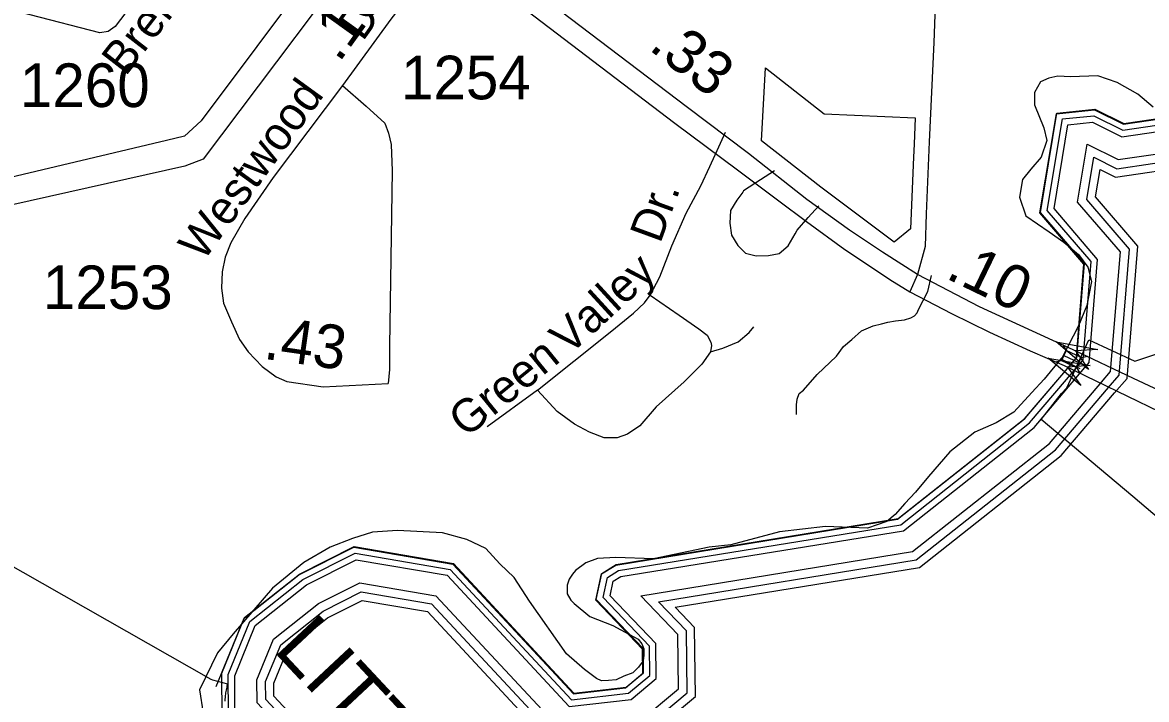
# Model space of a CAD drawing. Extents: x 2206922 to 2357709, y 510027 to 673830.
# Drawn here: x 2288677 to 2291895, y 602048 to 603987 of the extents above; entities that cross this region are included whole.
import ezdxf

# ---------------------------------------------------------------- set-up
doc = ezdxf.new("R2010")
doc.units = 0
for name, color, linetype in [('Exist Boundary Political City Limit New', 7, 'Continuous'), ('Exist Boundary Political Urban Extension UEB', 7, 'Continuous'), ('Exist Hydrographic Buffer Line', 7, 'Continuous'), ('Exist Hydrographic Misc Water Feature', 7, 'Continuous'), ('Exist Hydrographic River Shore', 7, 'Continuous'), ('Exist Hydrographic River Shore Label', 7, 'Continuous'), ('Exist Road Non-System Type 51', 7, 'Continuous'), ('Exist Road Non-System Type 51 Label', 7, 'Continuous'), ('Exist Road Primary Interstate Structure Standard Bridge CELL', 7, 'Continuous'), ('Exist Road Primary US Divided Attributed', 7, 'Continuous'), ('Exist Road Primary US Mileage Tenths English Label', 7, 'Continuous'), ('Exist Road Secondary Mileage Hundredths English Label', 7, 'Continuous'), ('Exist Road Secondary Structure Standard Bridge Attributed CELL', 7, 'Continuous'), ('Exist Road Secondary Type 51 Attributed', 7, 'Continuous'), ('Exist Road Secondary Type 51 Label', 7, 'Continuous'), ('Exist Road Secondary Type 51 Number Label', 7, 'Continuous'), ('Exist Utilities Electrical Transmission Line', 7, 'Continuous'), ('Map Preparation Boundary City Limit Buffer Line', 7, 'Continuous')]:
    doc.layers.add(name, color=color, linetype=linetype)

msp = doc.modelspace()

# ---------------------------------------------------------------- linework, layer by layer
at = {"layer": 'Exist Boundary Political City Limit New'}
for points in [[(2291219.8, 603395.9), (2291173.2, 603357.6), (2290962.8, 603515.7), (2290793, 603647.7), (2290804.8, 603856.9), (2290972.2, 603725.9), (2291233.2, 603714), (2291230, 603639.1), (2291228.5, 603601.8), (2291219.8, 603395.9)], [(2292009.2, 602500), (2291855.8, 602629.2), (2291593.5, 602850.1), (2291652, 602924.2), (2291666.8, 602941.2), (2291730, 603078), (2291862, 603017.1), (2291988.5, 603059.2)], [(2288435.5, 602550.4), (2289216.5, 602106.9), (2289221, 602104.3), (2289263.8, 602093.5), (2289263.2, 602091.1), (2289262.2, 602087.2), (2289261.5, 602083.3), (2289260.5, 602079.4), (2289259.8, 602075.4), (2289259, 602071.5), (2289258.5, 602067.6), (2289258, 602063.6), (2289257.5, 602059.6), (2289256.5, 602043.6)]]:
    msp.add_lwpolyline(points, dxfattribs=at)
at = {"layer": 'Exist Boundary Political Urban Extension UEB'}
for p, q in [((2291696.5, 603052.3), (2291701.7, 603115.3)), ((2291694.5, 603028.2), (2291696.5, 603052.3)), ((2291641.1, 602963.6), (2291680.5, 603010))]:
    msp.add_line(p, q, dxfattribs=at)
for points in [[(2291701.7, 603115.3), (2291716.3, 603294.7), (2291590.2, 603441.6), (2291637.4, 603725.9), (2291746.3, 603736.8), (2291829.3, 603695.8), (2291946.4, 603713.1), (2291987.4, 603764.7), (2292035.4, 603990), (2292362, 604075.9)], [(2291680.5, 603010), (2291689.5, 603020.6), (2291694.4, 603026.3), (2291694.5, 603028.2)], [(2289231.4, 602085.1), (2289311.3, 602280.9), (2289468.3, 602405.6), (2289625.2, 602484.5), (2289909.2, 602436.1), (2290254.3, 602065), (2290403.4, 602081.7), (2290453.2, 602123.3), (2290452.4, 602192.2), (2290318.3, 602332.6), (2290334.3, 602407.8), (2290375.3, 602433.1), (2291182.4, 602564.4), (2291546.3, 602852.1), (2291641.1, 602963.6)]]:
    msp.add_lwpolyline(points, dxfattribs=at)
at = {"layer": 'Exist Hydrographic Buffer Line'}
for points in [[(2291704.8, 603010.4), (2291713.6, 603020.6), (2291736.6, 603302.6), (2291611.1, 603448.8), (2291654.6, 603710.9), (2291744.4, 603719.9), (2291827.9, 603678.7), (2291957.7, 603697.9), (2292005.9, 603758.5), (2292053.6, 603982.4)], [(2291718.5, 602998.5), (2291731.2, 603013.2), (2291755.4, 603308.7), (2291630.5, 603454.2), (2291670.3, 603694.2), (2291741, 603701.3), (2291824.9, 603659.8), (2291967.5, 603680.9), (2292022.8, 603750.5), (2292068.7, 603966.4)], [(2291766.5, 602957.1), (2291792.7, 602987.4), (2291820.7, 603329.9), (2291697.8, 603473), (2291725.2, 603638.4), (2291814.6, 603594.3), (2292001.5, 603621.9), (2292082.2, 603723.5), (2292127.9, 603903.4)], [(2291785.3, 602940.7), (2291816.9, 602977.3), (2291846.4, 603338.2), (2291724.3, 603480.4), (2291744.4, 603601.1), (2291810.5, 603568.4), (2292014.9, 603598.7), (2292105.1, 603712.2), (2292149.5, 603887.4)], [(2290186.9, 601422), (2290058.2, 601475.1), (2289792, 601529.6), (2289637.9, 601609), (2289267, 602005.9), (2289266, 602119.8), (2289327.9, 602271.4), (2289479.7, 602392), (2289629.6, 602467.3), (2289901.6, 602420.9), (2290248.7, 602047.6), (2290412.4, 602066), (2290473.1, 602116.7), (2290472, 602201.4), (2290339.6, 602340), (2290352, 602398.1), (2290383.3, 602417.5), (2291191.5, 602548.9), (2291560.6, 602840.7), (2291704.9, 603010.5)], [(2290193.9, 601438.9), (2290063.5, 601492.6), (2289798.1, 601547), (2289649, 601623.7), (2289285.1, 602013.2), (2289284.3, 602116.3), (2289342.9, 602260.1), (2289489.6, 602376.5), (2289632.4, 602448.3), (2289892.5, 602404), (2290241.7, 602028.5), (2290419.8, 602048.5), (2290491.4, 602108.2), (2290490.2, 602208.8), (2290359.4, 602345.6), (2290368.2, 602386.8), (2290389.8, 602400.1), (2291199.1, 602531.7), (2291573.3, 602827.6), (2291718.7, 602998.8)], [(2290218, 601497.4), (2290082.1, 601553.5), (2289819.3, 601607.3), (2289687.8, 601675), (2289348.3, 602038.4), (2289347.7, 602104.2), (2289395.3, 602220.8), (2289523.9, 602322.9), (2289642.3, 602382.4), (2289860.7, 602345.2), (2290217, 601962), (2290445.8, 601987.6), (2290555.1, 602078.9), (2290553.2, 602234.5), (2290447.4, 602345.3), (2291225.5, 602471.8), (2291617.5, 602781.8), (2291767, 602957.7)], [(2290227.5, 601520.5), (2290089.5, 601577.5), (2289827.7, 601631.1), (2289703.1, 601695.2), (2289373.2, 602048.3), (2289372.7, 602099.4), (2289416, 602205.3), (2289537.4, 602301.7), (2289646.2, 602356.4), (2289848.1, 602322), (2290207.3, 601935.8), (2290456.1, 601963.7), (2290580.2, 602067.3), (2290578.1, 602244.6), (2290498.2, 602328.3), (2291235.9, 602448.2), (2291634.9, 602763.7), (2291786.1, 602941.6)]]:
    msp.add_lwpolyline(points, dxfattribs=at)
at = {"layer": 'Exist Hydrographic Misc Water Feature'}
msp.add_line((2291649.8, 603024.2), (2291704.7, 602996.5), dxfattribs=at)
for points in [[(2291914.5, 603744.3), (2291870.2, 603781.8), (2291811.6, 603815.3), (2291755.8, 603834.7), (2291677.9, 603831.8), (2291641.6, 603833.6), (2291615.5, 603827.4), (2291592.2, 603817.2), (2291574.3, 603787), (2291574.3, 603750.9), (2291601.2, 603685.2), (2291609.8, 603649.4), (2291594, 603601.2), (2291564.1, 603567.1), (2291540.5, 603537), (2291531.3, 603486.9), (2291549.5, 603433.1), (2291616.4, 603387.7), (2291658.6, 603358.2), (2291700.6, 603322.3), (2291727.1, 603286.7), (2291737.5, 603245), (2291724, 603176.9), (2291700.8, 603118.7), (2291653.5, 603028.1), (2291649.8, 603024.2)], [(2291649.8, 603024.2), (2291602.2, 602965.6), (2291566.5, 602927.3), (2291515.1, 602870.9), (2291465.2, 602840.3), (2291403.5, 602813.9), (2291332.2, 602757.4), (2291271, 602686.6), (2291233.5, 602642.4), (2291203.4, 602610), (2291175.9, 602578.1), (2291152.1, 602557.7), (2291096.3, 602539.3), (2290976.6, 602544.1), (2290844.3, 602528.7), (2290705.1, 602491.7), (2290642.8, 602484.8), (2290483.9, 602451.6), (2290375.6, 602454.5), (2290323.7, 602451.8), (2290289.7, 602439.5), (2290260.1, 602417.5), (2290252.1, 602407.4), (2290242.5, 602393), (2290236.6, 602375.3), (2290236.8, 602351.3), (2290247, 602333.2), (2290256.9, 602323.6), (2290301.6, 602286), (2290367.4, 602260.3), (2290413.3, 602235.1), (2290429.5, 602227), (2290440, 602220.9), (2290450, 602207.3), (2290456.2, 602193.4), (2290456.2, 602175.5), (2290454.3, 602159.2), (2290440.8, 602141.3), (2290424.4, 602125.1), (2290399, 602114.8), (2290376.8, 602104.7), (2290354.7, 602102.4), (2290334.8, 602102.2), (2290320.8, 602108.3), (2290286.4, 602133.8), (2290234.5, 602179.3), (2290128.7, 602330.3), (2290084.2, 602397.8), (2290043.6, 602437.2), (2290003.8, 602480.9), (2289949.5, 602506.5), (2289879, 602525.7), (2289751, 602532.4), (2289679.2, 602527.8), (2289621.8, 602509.3), (2289557.8, 602484.9), (2289482.4, 602440.3), (2289392.8, 602367.3), (2289280.4, 602236.2), (2289234.9, 602181.9), (2289184, 602075.6), (2289194.3, 602009.5)]]:
    msp.add_lwpolyline(points, dxfattribs=at)
at = {"layer": 'Exist Hydrographic River Shore'}
for points in [[(2291691, 603022.3), (2291695.9, 603028), (2291717.9, 603296.5), (2291591.8, 603443.4), (2291638.9, 603727.7), (2291747.8, 603738.6), (2291830.8, 603697.5), (2291947.9, 603714.9), (2291988.9, 603766.5), (2292036.9, 603991.8)], [(2291803, 602925.5), (2291839.6, 602967.8), (2291870.5, 603346.1), (2291749.2, 603487.4), (2291762.2, 603566.2), (2291806.7, 603544.3), (2292027.5, 603576.9), (2292126.5, 603701.6), (2292170.6, 603875.2)], [(2290180, 601405.2), (2290052.8, 601457.6), (2289785.9, 601512.3), (2289626.7, 601594.2), (2289248.8, 601998.7), (2289247.8, 602123.3), (2289312.8, 602282.7), (2289469.9, 602407.4), (2289626.7, 602486.2), (2289910.7, 602437.8), (2290255.8, 602066.8), (2290404.9, 602083.5), (2290454.7, 602125.1), (2290453.9, 602194), (2290319.8, 602334.4), (2290335.8, 602409.5), (2290376.8, 602434.9), (2291183.9, 602566.2), (2291547.9, 602853.9), (2291691, 603022.3)], [(2290236.4, 601542.1), (2290096.3, 601599.9), (2289835.5, 601653.3), (2289717.4, 601714.1), (2289396.4, 602057.6), (2289396.1, 602094.9), (2289435.3, 602190.9), (2289550, 602281.9), (2289649.8, 602332.1), (2289836.4, 602300.3), (2290198.2, 601911.3), (2290465.7, 601941.3), (2290603.7, 602056.5), (2290601.3, 602254.1), (2290545.7, 602312.3), (2291245.6, 602426.1), (2291651.2, 602746.8), (2291803.9, 602926.5)]]:
    msp.add_lwpolyline(points, dxfattribs=at)
at = {"layer": 'Exist Road Non-System Type 51'}
for p, q in [((2290670.6, 603630.8), (2290689.7, 603673.2)), ((2290645.2, 603574.2), (2290670.6, 603630.8)), ((2290829.9, 603562.4), (2290790.1, 603536.4)), ((2290926.7, 603428.5), (2290956.6, 603462.3)), ((2291268.9, 603217), (2291279.2, 603262.9)), ((2291242.2, 603165.1), (2291268.9, 603217)), ((2290151.1, 602934.1), (2290007.6, 602829))]:
    msp.add_line(p, q, dxfattribs=at)
for points in [[(2290473.8, 603206.6), (2290501.9, 603258.4), (2290536, 603347.3), (2290577.4, 603440.6), (2290619.5, 603519.5), (2290645.2, 603574.2)], [(2290790.1, 603536.4), (2290741.5, 603504.6), (2290739, 603501.3)], [(2290739, 603501.3), (2290721.8, 603478.4), (2290704.2, 603448.4), (2290702.4, 603412.2), (2290706.8, 603378.4), (2290725.1, 603348.6), (2290747.3, 603326.8), (2290777.3, 603319.2), (2290813.3, 603319.4), (2290843.2, 603325.6), (2290869.1, 603347.9), (2290888.9, 603382.2)], [(2290888.9, 603382.2), (2290894.6, 603392.2), (2290926.7, 603428.5)], [(2290151.1, 602934.1), (2290359.8, 603100), (2290426.4, 603154.8), (2290457.5, 603184.4), (2290473.8, 603206.6)], [(2290473.8, 603206.6), (2290557, 603149.1), (2290613.3, 603109.6), (2290637.6, 603091.9), (2290647.8, 603071.9), (2290649.8, 603062), (2290647, 603043.7)], [(2290893.4, 602864.4), (2290893.2, 602892.4), (2290895.1, 602908.3), (2290900.9, 602924.4), (2290912.9, 602934.5), (2290952.4, 602978.9), (2291007.8, 603031.4), (2291027.6, 603059.6), (2291051.4, 603079.7), (2291079.2, 603104.1), (2291112.9, 603118.4), (2291136.8, 603124.5), (2291154.9, 603128.8), (2291176.8, 603132.9), (2291202.8, 603135.2), (2291220.7, 603141.4), (2291230.7, 603147.4), (2291238.6, 603155.4), (2291242.2, 603165.1)], [(2290647, 603043.7), (2290681.8, 603054.4), (2290725.7, 603072.7), (2290757.5, 603099), (2290771.2, 603115.2)], [(2290647, 603043.7), (2290621.8, 603008.2), (2290571.5, 602957.8), (2290491.6, 602886.7), (2290444.2, 602831.9), (2290408.7, 602808.2), (2290379.1, 602797.9), (2290342.1, 602797.9), (2290300.6, 602814.1), (2290257.7, 602836.4), (2290207.4, 602873.4), (2290151.1, 602934.1)]]:
    msp.add_lwpolyline(points, dxfattribs=at)
at = {"layer": 'Exist Road Primary Interstate Structure Standard Bridge CELL'}
for p, q in [((2291655.9, 603063.8), (2291665.3, 603047.5)), ((2291658.7, 603033.1), (2291701.8, 603013.3)), ((2291708.4, 603027.6), (2291726.9, 603031.1)), ((2291633.6, 603015.2), (2291652.1, 603018.7)), ((2291695.3, 602999.2), (2291704.7, 602982.8))]:
    msp.add_line(p, q, dxfattribs=at)
msp.add_lwpolyline([(2291652.1, 603018.7), (2291695.2, 602998.9), (2291708.4, 603027.6), (2291665.3, 603047.5)], close=True, dxfattribs=at)
at = {"layer": 'Exist Road Primary US Divided Attributed'}
for points in [[(2291239.9, 603265), (2291194.6, 603293.8), (2291139.8, 603329.5), (2291045.2, 603392.6), (2290923.1, 603480.4), (2290755.8, 603612), (2290577.6, 603746.5), (2290221.1, 604016.7), (2289924.7, 604244.2)], [(2289889, 604199), (2290544.7, 603698.5), (2290724.3, 603565.4), (2290842.2, 603476.2), (2290921.8, 603417.3), (2291031.9, 603337.1), (2291105.3, 603288.1), (2291160.4, 603251.3), (2291217.9, 603215.6)], [(2291685.5, 603049.7), (2291416.7, 603173.1), (2291239.9, 603265)], [(2291217.9, 603215.6), (2291337.2, 603153.9), (2291445.5, 603100.4), (2291562.1, 603046.9), (2291659.4, 603004.4)], [(2292188.2, 602814.6), (2292052.1, 602876.6), (2291858.3, 602967.4), (2291685.5, 603049.7)], [(2291659.4, 603004.4), (2292022.1, 602828.9), (2292160.8, 602764.5), (2292165.6, 602762.3)]]:
    msp.add_lwpolyline(points, dxfattribs=at)
at = {"layer": 'Exist Road Secondary Structure Standard Bridge Attributed CELL'}
for points in [[(2291729.5, 602993.8), (2291636.4, 603072.6), (2291756.4, 603050.9), (2291691.6, 603046.6)], [(2291707.2, 602947.3), (2291613.6, 603025.4), (2291733.7, 603004.5), (2291668.9, 602999.8)]]:
    msp.add_lwpolyline(points, close=True, dxfattribs=at)
at = {"layer": 'Exist Road Secondary Type 51 Attributed'}
for points in [[(2292225.2, 607478.8), (2292202.5, 607380.4), (2292149.5, 607215.5), (2292095.1, 607059.6), (2292049.7, 606921.9), (2292014.3, 606814.2), (2291969.6, 606678.3), (2291730.9, 605950.5), (2291704, 605868.7), (2291586.6, 605510.6), (2291508.4, 605272.1), (2291463.9, 605132.6), (2291348.6, 604810.5), (2291326.4, 604714.2), (2291320.5, 604663.9), (2291310.1, 604557.3), (2291308.5, 604485.9), (2291307.1, 604426.9), (2291296.8, 604224), (2291286.4, 603929.3), (2291273.1, 603645), (2291264.2, 603439.1), (2291261.2, 603345.8), (2291239.9, 603265)], [(2289396.8, 604572.1), (2288941.8, 603975.2), (2288922.3, 603961.2), (2288898.4, 603957.1), (2288498.4, 604061.7)], [(2289889, 604199), (2289874.4, 604180.9), (2289731.7, 603996.5), (2289593.1, 603806.4)], [(2289593.1, 603806.4), (2289394.8, 603542.8), (2289313.4, 603425.8), (2289273.4, 603356.2), (2289257.1, 603314.7), (2289248.2, 603273.2), (2289246.8, 603225.9), (2289252.7, 603182.9)], [(2289593.1, 603806.4), (2289661.2, 603747.2), (2289714.5, 603698.3), (2289724.8, 603670.2), (2289732.2, 603637.6), (2289735.2, 603562), (2289727.8, 603061.5), (2289727.8, 602993.3), (2289723.4, 602953.4)], [(2291239.9, 603265), (2291217.9, 603215.6)], [(2289252.7, 603182.9), (2289274.9, 603129.6), (2289298.4, 603079.3), (2289322.7, 603043.6), (2289363, 603002), (2289403.2, 602972.4), (2289433.5, 602958.6), (2289537.6, 602943.7), (2289723.4, 602953.4)]]:
    msp.add_lwpolyline(points, dxfattribs=at)
at = {"layer": 'Exist Utilities Electrical Transmission Line'}
for points in [[(2289663.7, 604340.8), (2289188.6, 603705.9), (2289140.9, 603661.5), (2289089.1, 603648.9), (2287780.8, 603338.5)], [(2289721.6, 604296.9), (2289193.6, 603596), (2289141.8, 603575.5), (2287802.9, 603276)]]:
    msp.add_lwpolyline(points, dxfattribs=at)
at = {"layer": 'Map Preparation Boundary City Limit Buffer Line'}
for points in [[(2291219.8, 603395.9), (2291173.2, 603357.6), (2290962.8, 603515.7), (2290793, 603647.7), (2290804.8, 603856.9), (2290972.2, 603725.9), (2291233.2, 603714), (2291230, 603639.1), (2291228.5, 603601.8), (2291219.8, 603395.9)], [(2292009.2, 602500), (2291855.8, 602629.2), (2291593.5, 602850.1), (2291652, 602924.2), (2291666.8, 602941.2), (2291730, 603078), (2291862, 603017.1), (2291988.5, 603059.2)], [(2288435.5, 602550.4), (2289216.5, 602106.9), (2289221, 602104.3), (2289263.8, 602093.5), (2289263.2, 602091.1), (2289262.2, 602087.2), (2289261.5, 602083.3), (2289260.5, 602079.4), (2289259.8, 602075.4), (2289259, 602071.5), (2289258.5, 602067.6), (2289258, 602063.6), (2289257.5, 602059.6), (2289256.5, 602043.6)]]:
    msp.add_lwpolyline(points, dxfattribs=at)

# ---------------------------------------------------------------- texts
at = {"layer": 'Exist Hydrographic River Shore Label'}
msp.add_text('LITTLE', height=167.32, rotation=313.0561, dxfattribs=at).set_placement((2289391.9, 602189.5))
at = {"layer": 'Exist Road Non-System Type 51 Label'}
for s, rotation, p in [('Dr.', 69.9006, (2290502.8, 603351.8)), ('Valley', 42.4886, (2290241.4, 603031.3)), ('Green', 39.0974, (2289946.7, 602795.6))]:
    msp.add_text(s, height=95, rotation=rotation, dxfattribs=at).set_placement(p)
at = {"layer": 'Exist Road Primary US Mileage Tenths English Label'}
for s, rotation, p in [('.33', 321.6817, (2290466.9, 603912)), ('.10', 334.1678, (2291316.7, 603256.3))]:
    msp.add_text(s, height=125, rotation=rotation, dxfattribs=at).set_placement(p)
at = {"layer": 'Exist Road Secondary Mileage Hundredths English Label'}
for s, rotation, p in [('.10', 54.3568, (2289583, 603869.4)), ('.43', 351.8537, (2289364.4, 603024.4))]:
    msp.add_text(s, height=125, rotation=rotation, dxfattribs=at).set_placement(p)
at = {"layer": 'Exist Road Secondary Type 51 Label'}
for s, rotation, p in [('Brentwood', 52.2684, (2288971.6, 603830.5)), ('Dr.', 54.3568, (2289651.1, 603930.8)), ('Westwood', 54.0332, (2289194.2, 603299.8))]:
    msp.add_text(s, height=95, rotation=rotation, dxfattribs=at).set_placement(p)
at = {"layer": 'Exist Road Secondary Type 51 Number Label'}
for s, p in [('1254', (2289760.5, 603767)), ('1260', (2288669.2, 603744.9)), ('1253', (2288735, 603166.2))]:
    msp.add_text(s, height=125, dxfattribs=at).set_placement(p)

doc.saveas('drawing.dxf')
